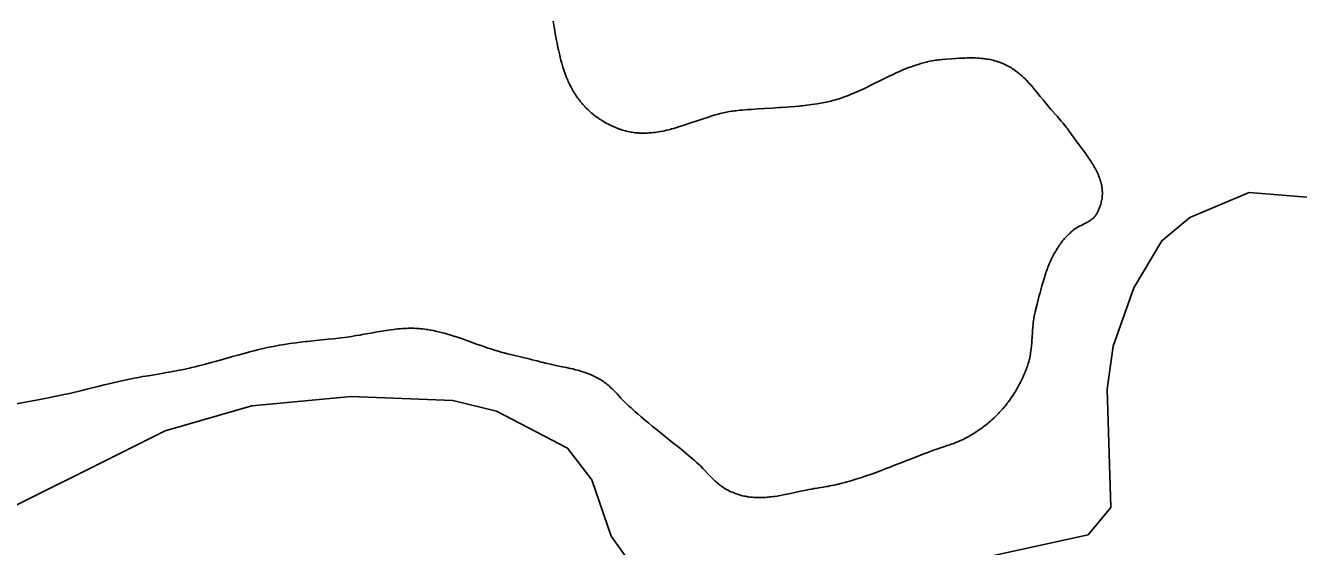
# Model space of a CAD drawing. Extents: x 646142 to 649934, y 5874075 to 5876351.
# Drawn here: x 649408.58 to 649453.41, y 5875554.68 to 5875573.04 of the extents above; entities that cross this region are included whole.
import ezdxf

# ---------------------------------------------------------------- set-up
doc = ezdxf.new("R2010")
doc.units = 0
doc.layers.add('Niveau 63', color=7, linetype='Continuous')

msp = doc.modelspace()

# ---------------------------------------------------------------- linework, layer by layer
at = {"layer": 'Niveau 63'}
for points in [[(649427.162, 5875573.185), (649427.224, 5875572.835), (649427.265, 5875572.61), (649427.283, 5875572.51), (649427.303, 5875572.41), (649427.333, 5875572.261), (649427.349, 5875572.186), (649427.371, 5875572.087), (649427.395, 5875571.988), (649427.413, 5875571.914), (649427.426, 5875571.864), (649427.439, 5875571.815), (649427.466, 5875571.716), (649427.495, 5875571.618), (649427.51, 5875571.569), (649427.533, 5875571.496), (649427.557, 5875571.423), (649427.574, 5875571.375), (649427.601, 5875571.303), (649427.628, 5875571.232), (649427.647, 5875571.185), (649427.677, 5875571.115), (649427.697, 5875571.068), (649427.729, 5875570.999), (649427.75, 5875570.953), (649427.785, 5875570.885), (649427.796, 5875570.863), (649427.808, 5875570.84), (649427.845, 5875570.774), (649427.87, 5875570.729), (649427.883, 5875570.708), (649427.909, 5875570.664), (649427.923, 5875570.642), (649427.95, 5875570.599)], [(649433.371, 5875570.003), (649433.446, 5875570.015), (649433.496, 5875570.023), (649433.546, 5875570.029), (649433.596, 5875570.035), (649433.671, 5875570.043), (649433.747, 5875570.051), (649433.822, 5875570.058), (649433.923, 5875570.067), (649434.024, 5875570.075), (649434.15, 5875570.084), (649434.377, 5875570.1), (649434.604, 5875570.114), (649434.882, 5875570.13), (649435.109, 5875570.144), (649435.21, 5875570.151), (649435.387, 5875570.163), (649435.513, 5875570.172), (649435.689, 5875570.187), (649435.815, 5875570.199), (649435.89, 5875570.207), (649435.941, 5875570.212), (649436.016, 5875570.22), (649436.091, 5875570.229), (649436.192, 5875570.242), (649436.267, 5875570.252), (649436.367, 5875570.266), (649436.467, 5875570.282), (649436.517, 5875570.29), (649436.592, 5875570.303), (649436.667, 5875570.317), (649436.717, 5875570.326), (649436.817, 5875570.346), (649436.892, 5875570.363), (649436.941, 5875570.375), (649437.015, 5875570.394), (649437.064, 5875570.407), (649437.138, 5875570.428), (649437.186, 5875570.443), (649437.235, 5875570.458), (649437.307, 5875570.482), (649437.355, 5875570.498), (649437.403, 5875570.515), (649437.45, 5875570.532), (649437.498, 5875570.55), (649437.569, 5875570.577), (649437.616, 5875570.596), (649437.686, 5875570.625), (649437.757, 5875570.654), (649437.803, 5875570.674), (649437.896, 5875570.715), (649437.989, 5875570.757), (649438.081, 5875570.8), (649438.219, 5875570.866), (649438.333, 5875570.922), (649438.402, 5875570.956), (649438.767, 5875571.138), (649438.904, 5875571.206), (649439.042, 5875571.272), (649439.111, 5875571.305), (649439.226, 5875571.359), (649439.272, 5875571.38), (649439.365, 5875571.422), (649439.458, 5875571.462), (649439.505, 5875571.482), (649439.575, 5875571.511), (649439.623, 5875571.53), (649439.72, 5875571.567), (649439.768, 5875571.585), (649439.866, 5875571.62), (649439.939, 5875571.645), (649440.013, 5875571.668), (649440.111, 5875571.698), (649440.16, 5875571.712), (649440.209, 5875571.725), (649440.259, 5875571.738), (649440.308, 5875571.75), (649440.383, 5875571.768), (649440.432, 5875571.778), (649440.507, 5875571.793), (649440.582, 5875571.806), (649440.632, 5875571.814), (649440.683, 5875571.821), (649440.733, 5875571.827), (649440.784, 5875571.833), (649440.86, 5875571.84), (649441.012, 5875571.851), (649441.19, 5875571.864), (649441.343, 5875571.874), (649441.47, 5875571.882), (649441.546, 5875571.886), (649441.622, 5875571.89), (649441.673, 5875571.892), (649441.749, 5875571.894), (649441.85, 5875571.895), (649441.901, 5875571.895), (649441.951, 5875571.895)], [(649441.951, 5875571.895), (649442.027, 5875571.893), (649442.128, 5875571.888), (649442.178, 5875571.885), (649442.254, 5875571.878), (649442.304, 5875571.873), (649442.354, 5875571.867), (649442.379, 5875571.863), (649442.429, 5875571.856), (649442.479, 5875571.848), (649442.554, 5875571.834), (649442.604, 5875571.823), (649442.654, 5875571.811), (649442.703, 5875571.798), (649442.753, 5875571.784), (649442.778, 5875571.777), (649442.827, 5875571.762), (649442.852, 5875571.753), (649442.901, 5875571.736), (649442.926, 5875571.727), (649442.975, 5875571.707), (649443, 5875571.697), (649443.049, 5875571.676), (649443.073, 5875571.665), (649443.121, 5875571.642), (649443.145, 5875571.63), (649443.168, 5875571.619), (649443.214, 5875571.594), (649443.259, 5875571.568), (649443.281, 5875571.555), (649443.303, 5875571.541), (649443.346, 5875571.514), (649443.388, 5875571.486), (649443.43, 5875571.456), (649443.451, 5875571.442), (649443.491, 5875571.411), (649443.531, 5875571.38), (649443.551, 5875571.364), (649443.59, 5875571.332), (649443.628, 5875571.3), (649443.666, 5875571.266), (649443.703, 5875571.232), (649443.739, 5875571.198), (649443.793, 5875571.145), (649443.828, 5875571.109), (649443.88, 5875571.054), (649443.932, 5875570.999), (649443.982, 5875570.943), (649444.032, 5875570.885), (649444.064, 5875570.847), (649444.129, 5875570.769), (649444.193, 5875570.691), (649444.32, 5875570.533), (649444.415, 5875570.414), (649444.463, 5875570.355), (649444.511, 5875570.296), (649444.559, 5875570.237), (649444.608, 5875570.179), (649444.657, 5875570.122), (649444.691, 5875570.084), (649444.908, 5875569.842), (649445.007, 5875569.73), (649445.056, 5875569.673), (649445.121, 5875569.597), (649445.184, 5875569.519), (649445.23, 5875569.46), (649445.26, 5875569.42), (649445.29, 5875569.38), (649445.305, 5875569.36), (649445.334, 5875569.319), (649445.392, 5875569.234), (649445.408, 5875569.212), (649445.454, 5875569.147), (649445.486, 5875569.104), (649445.55, 5875569.017), (649445.583, 5875568.974), (649445.632, 5875568.91), (649445.699, 5875568.824), (649445.716, 5875568.802), (649445.783, 5875568.709), (649445.867, 5875568.594), (649445.9, 5875568.548), (649445.95, 5875568.479), (649445.998, 5875568.409), (649446.045, 5875568.339), (649446.076, 5875568.293), (649446.122, 5875568.223), (649446.151, 5875568.176), (649446.165, 5875568.152), (649446.193, 5875568.105), (649446.207, 5875568.082), (649446.234, 5875568.035), (649446.26, 5875567.987), (649446.285, 5875567.94), (649446.309, 5875567.892), (649446.332, 5875567.844), (649446.353, 5875567.796)], [(649427.95, 5875570.599), (649427.964, 5875570.578), (649427.993, 5875570.536), (649428.022, 5875570.493), (649428.053, 5875570.452), (649428.084, 5875570.41), (649428.099, 5875570.39), (649428.132, 5875570.349), (649428.148, 5875570.329), (649428.182, 5875570.289), (649428.216, 5875570.249), (649428.252, 5875570.21), (649428.288, 5875570.171), (649428.307, 5875570.152), (649428.344, 5875570.114), (649428.383, 5875570.076), (649428.423, 5875570.039), (649428.443, 5875570.021), (649428.505, 5875569.966), (649428.526, 5875569.948), (649428.569, 5875569.913), (649428.591, 5875569.895), (649428.635, 5875569.861), (649428.658, 5875569.843), (649428.704, 5875569.809), (649428.728, 5875569.793), (649428.776, 5875569.759), (649428.8, 5875569.743), (649428.85, 5875569.711), (649428.875, 5875569.695), (649428.926, 5875569.663), (649428.979, 5875569.632), (649429.032, 5875569.602), (649429.088, 5875569.572), (649429.2, 5875569.514), (649429.227, 5875569.501), (649429.281, 5875569.476), (649429.335, 5875569.452), (649429.362, 5875569.441), (649429.415, 5875569.419), (649429.442, 5875569.409), (649429.495, 5875569.39), (649429.522, 5875569.38), (649429.548, 5875569.372), (649429.601, 5875569.355), (649429.654, 5875569.339), (649429.707, 5875569.325), (649429.733, 5875569.319), (649429.785, 5875569.306), (649429.811, 5875569.301), (649429.864, 5875569.29)], [(649429.864, 5875569.29), (649429.916, 5875569.281), (649429.942, 5875569.276), (649429.994, 5875569.269), (649430.045, 5875569.262), (649430.097, 5875569.257), (649430.148, 5875569.253), (649430.174, 5875569.251), (649430.199, 5875569.249), (649430.225, 5875569.248), (649430.276, 5875569.246), (649430.302, 5875569.246), (649430.353, 5875569.245), (649430.43, 5875569.246), (649430.481, 5875569.248), (649430.532, 5875569.251), (649430.558, 5875569.253), (649430.609, 5875569.257), (649430.634, 5875569.259), (649430.685, 5875569.264), (649430.71, 5875569.267), (649430.76, 5875569.274), (649430.811, 5875569.281), (649430.861, 5875569.289), (649430.936, 5875569.301), (649431.036, 5875569.321), (649431.086, 5875569.331), (649431.16, 5875569.348), (649431.234, 5875569.366), (649431.284, 5875569.379), (649431.333, 5875569.392), (649431.407, 5875569.412), (649431.481, 5875569.433), (649431.579, 5875569.463), (649431.702, 5875569.501), (649431.775, 5875569.525), (649431.873, 5875569.558), (649432.044, 5875569.616), (649432.239, 5875569.683), (649432.41, 5875569.741), (649432.483, 5875569.765), (649432.63, 5875569.813), (649432.752, 5875569.851), (649432.801, 5875569.866), (649432.875, 5875569.887), (649432.974, 5875569.914), (649433.048, 5875569.933), (649433.097, 5875569.945), (649433.172, 5875569.963), (649433.221, 5875569.974), (649433.271, 5875569.984), (649433.321, 5875569.994), (649433.371, 5875570.003)], [(649446.353, 5875567.796), (649446.374, 5875567.748), (649446.393, 5875567.7), (649446.402, 5875567.675), (649446.42, 5875567.627), (649446.428, 5875567.602), (649446.443, 5875567.553), (649446.45, 5875567.529), (649446.463, 5875567.479), (649446.474, 5875567.43), (649446.484, 5875567.38), (649446.492, 5875567.33), (649446.495, 5875567.304), (649446.498, 5875567.279), (649446.503, 5875567.228), (649446.504, 5875567.203), (649446.505, 5875567.177), (649446.506, 5875567.152), (649446.506, 5875567.1), (649446.504, 5875567.049), (649446.502, 5875567.023), (649446.497, 5875566.97), (649446.489, 5875566.918), (649446.48, 5875566.865), (649446.468, 5875566.812), (649446.461, 5875566.785), (649446.446, 5875566.731), (649446.437, 5875566.704), (649446.428, 5875566.677), (649446.418, 5875566.649), (649446.408, 5875566.622), (649446.397, 5875566.595), (649446.385, 5875566.567), (649446.373, 5875566.54), (649446.36, 5875566.512), (649446.346, 5875566.484), (649446.332, 5875566.456), (649446.317, 5875566.428), (649446.302, 5875566.4), (649446.286, 5875566.372), (649446.269, 5875566.343), (649446.252, 5875566.323), (649446.235, 5875566.304), (649446.217, 5875566.286), (649446.199, 5875566.268), (649446.18, 5875566.251), (649446.142, 5875566.22), (649446.122, 5875566.204), (649446.102, 5875566.19), (649446.082, 5875566.176), (649446.061, 5875566.162), (649446.04, 5875566.149), (649446.019, 5875566.136), (649445.976, 5875566.111), (649445.954, 5875566.099), (649445.888, 5875566.065), (649445.754, 5875565.998), (649445.687, 5875565.964), (649445.644, 5875565.939), (649445.622, 5875565.927), (649445.601, 5875565.915), (649445.58, 5875565.901), (649445.559, 5875565.888), (649445.538, 5875565.874), (649445.518, 5875565.86), (649445.498, 5875565.845), (649445.479, 5875565.829), (649445.46, 5875565.813), (649445.439, 5875565.795), (649445.398, 5875565.758), (649445.378, 5875565.74), (649445.339, 5875565.703), (649445.3, 5875565.665), (649445.263, 5875565.627), (649445.227, 5875565.588), (649445.209, 5875565.568), (649445.174, 5875565.529), (649445.141, 5875565.489), (649445.107, 5875565.449), (649445.075, 5875565.408), (649445.06, 5875565.388), (649445.044, 5875565.367), (649445.014, 5875565.326), (649444.984, 5875565.284), (649444.956, 5875565.241), (649444.928, 5875565.199), (649444.887, 5875565.134), (649444.861, 5875565.091), (649444.836, 5875565.047), (649444.811, 5875565.003), (649444.787, 5875564.958), (649444.752, 5875564.891), (649444.719, 5875564.823), (649444.687, 5875564.755), (649444.656, 5875564.686), (649444.637, 5875564.639), (649444.608, 5875564.569)], [(649454.14, 5875566.951), (649451.679, 5875567.151), (649449.59, 5875566.276), (649448.605, 5875565.453), (649447.611, 5875563.798), (649446.882, 5875561.74), (649446.674, 5875560.229), (649446.804, 5875556.059), (649446.002, 5875555.102), (649441.502, 5875554.111)], [(649454.14, 5875566.951), (649451.679, 5875567.151), (649449.59, 5875566.276), (649448.605, 5875565.453), (649447.611, 5875563.798), (649446.882, 5875561.74), (649446.674, 5875560.229), (649446.804, 5875556.059), (649446.002, 5875555.102), (649441.502, 5875554.111)], [(649444.608, 5875564.569), (649444.589, 5875564.522), (649444.571, 5875564.475), (649444.562, 5875564.451), (649444.537, 5875564.38), (649444.52, 5875564.332), (649444.504, 5875564.284), (649444.48, 5875564.212), (649444.464, 5875564.163), (649444.442, 5875564.091), (649444.405, 5875563.968), (649444.378, 5875563.87), (649444.351, 5875563.772), (649444.311, 5875563.623), (649444.285, 5875563.524), (649444.21, 5875563.226), (649444.139, 5875562.954), (649444.122, 5875562.88), (649444.117, 5875562.855), (649444.107, 5875562.806), (649444.094, 5875562.732), (649444.091, 5875562.707), (649444.08, 5875562.632), (649444.074, 5875562.583), (649444.066, 5875562.508), (649444.058, 5875562.433), (649444.054, 5875562.383), (649444.048, 5875562.307), (649444.043, 5875562.232), (649444.032, 5875562.056), (649444.023, 5875561.93), (649444.016, 5875561.83), (649444.011, 5875561.78), (649444.007, 5875561.73), (649443.999, 5875561.655), (649443.99, 5875561.58), (649443.979, 5875561.506), (649443.971, 5875561.456), (649443.963, 5875561.407), (649443.948, 5875561.333), (649443.937, 5875561.283), (649443.931, 5875561.259), (649443.919, 5875561.21), (649443.912, 5875561.186), (649443.898, 5875561.137), (649443.883, 5875561.089), (649443.867, 5875561.04), (649443.849, 5875560.992), (649443.831, 5875560.944), (649443.812, 5875560.896), (649443.783, 5875560.825), (649443.773, 5875560.801), (649443.743, 5875560.731), (649443.712, 5875560.661), (649443.68, 5875560.591), (649443.658, 5875560.546), (649443.625, 5875560.477), (649443.59, 5875560.41), (649443.554, 5875560.343), (649443.517, 5875560.276), (649443.48, 5875560.211), (649443.441, 5875560.146), (649443.415, 5875560.103), (649443.388, 5875560.06), (649443.36, 5875560.018), (649443.318, 5875559.955), (649443.276, 5875559.893), (649443.231, 5875559.831), (649443.186, 5875559.77), (649443.156, 5875559.73), (649443.124, 5875559.69), (649443.077, 5875559.631), (649443.044, 5875559.592), (649442.995, 5875559.534), (649442.944, 5875559.476), (649442.909, 5875559.438), (649442.874, 5875559.401), (649442.839, 5875559.364), (649442.785, 5875559.309), (649442.73, 5875559.254), (649442.693, 5875559.219), (649442.618, 5875559.15), (649442.561, 5875559.1), (649442.523, 5875559.067), (649442.484, 5875559.034), (649442.426, 5875558.986), (649442.386, 5875558.954), (649442.347, 5875558.923), (649442.286, 5875558.878), (649442.225, 5875558.833), (649442.184, 5875558.804), (649442.163, 5875558.79), (649442.101, 5875558.747), (649442.059, 5875558.72), (649442.017, 5875558.693), (649441.953, 5875558.653), (649441.888, 5875558.614)], [(649420.96, 5875562.244), (649420.811, 5875562.217), (649420.588, 5875562.175), (649420.439, 5875562.148), (649420.364, 5875562.134), (649420.24, 5875562.113), (649420.166, 5875562.101), (649420.066, 5875562.085), (649419.991, 5875562.074), (649419.916, 5875562.063), (649419.817, 5875562.05), (649419.692, 5875562.036), (649419.617, 5875562.027), (649419.417, 5875562.005), (649419.242, 5875561.987), (649418.791, 5875561.941), (649418.616, 5875561.923), (649418.516, 5875561.912), (649418.441, 5875561.904), (649418.266, 5875561.883), (649418.117, 5875561.865), (649417.992, 5875561.848), (649417.892, 5875561.834), (649417.768, 5875561.815), (649417.693, 5875561.804), (649417.618, 5875561.791), (649417.519, 5875561.774), (649417.469, 5875561.765), (649417.369, 5875561.746), (649417.245, 5875561.721), (649417.097, 5875561.69), (649417.047, 5875561.679), (649416.998, 5875561.668), (649416.85, 5875561.633), (649416.752, 5875561.609), (649416.629, 5875561.579), (649416.482, 5875561.541), (649416.36, 5875561.509), (649416.286, 5875561.489), (649416.067, 5875561.43), (649415.872, 5875561.375), (649415.434, 5875561.252), (649415.263, 5875561.205), (649415.117, 5875561.164), (649414.921, 5875561.112), (649414.823, 5875561.086), (649414.676, 5875561.048), (649414.554, 5875561.018), (649414.431, 5875560.988), (649414.357, 5875560.971), (649414.209, 5875560.937), (649414.085, 5875560.911), (649414.011, 5875560.896), (649413.886, 5875560.871), (649413.812, 5875560.857), (649413.712, 5875560.839), (649413.612, 5875560.821), (649413.487, 5875560.799), (649413.261, 5875560.761), (649412.91, 5875560.703), (649412.71, 5875560.668), (649412.56, 5875560.641), (649412.51, 5875560.632), (649412.41, 5875560.613), (649412.311, 5875560.593), (649412.188, 5875560.568), (649412.04, 5875560.536), (649411.966, 5875560.52), (649411.868, 5875560.498), (649411.721, 5875560.464), (649411.574, 5875560.429), (649411.354, 5875560.376), (649411.183, 5875560.334), (649410.743, 5875560.226), (649410.572, 5875560.184), (649410.425, 5875560.149), (649410.278, 5875560.114), (649410.131, 5875560.08), (649409.934, 5875560.037), (649409.737, 5875559.994), (649409.588, 5875559.964), (649409.39, 5875559.924), (649409.267, 5875559.9), (649409.093, 5875559.866), (649408.2, 5875559.697)], [(649428.933, 5875560.497), (649428.89, 5875560.525), (649428.868, 5875560.54), (649428.846, 5875560.553), (649428.802, 5875560.58), (649428.757, 5875560.606), (649428.712, 5875560.631), (649428.667, 5875560.654), (649428.621, 5875560.677), (649428.575, 5875560.699), (649428.529, 5875560.72), (649428.483, 5875560.74), (649428.436, 5875560.759), (649428.389, 5875560.777), (649428.342, 5875560.795), (649428.294, 5875560.812), (649428.247, 5875560.828), (649428.199, 5875560.844), (649428.127, 5875560.866), (649428.078, 5875560.88), (649428.005, 5875560.901), (649427.957, 5875560.914), (649427.859, 5875560.938), (649427.76, 5875560.961), (649427.637, 5875560.989), (649427.488, 5875561.02), (649427.265, 5875561.065), (649427.116, 5875561.096), (649426.967, 5875561.128), (649426.893, 5875561.145), (649426.82, 5875561.162), (649426.746, 5875561.181), (649426.601, 5875561.22), (649426.528, 5875561.239), (649426.431, 5875561.264), (649426.358, 5875561.282), (649426.261, 5875561.306), (649426.115, 5875561.341), (649425.726, 5875561.435), (649425.556, 5875561.477), (649425.435, 5875561.507), (649425.386, 5875561.52), (649425.337, 5875561.534), (649425.264, 5875561.554), (649425.191, 5875561.576), (649425.143, 5875561.59), (649425.07, 5875561.613), (649424.974, 5875561.644), (649424.878, 5875561.676), (649424.782, 5875561.709), (649424.662, 5875561.75), (649424.471, 5875561.818), (649424.161, 5875561.93), (649424.089, 5875561.956), (649423.97, 5875561.998), (649423.802, 5875562.056), (649423.754, 5875562.071), (649423.633, 5875562.11), (649423.561, 5875562.133), (649423.488, 5875562.155), (649423.415, 5875562.176), (649423.342, 5875562.197), (649423.269, 5875562.216), (649423.22, 5875562.229), (649423.171, 5875562.241), (649423.122, 5875562.253), (649423.072, 5875562.264), (649423.023, 5875562.275), (649422.948, 5875562.291), (649422.849, 5875562.309), (649422.798, 5875562.318), (649422.748, 5875562.326), (649422.698, 5875562.333), (649422.647, 5875562.34), (649422.571, 5875562.349), (649422.494, 5875562.357), (649422.443, 5875562.361), (649422.366, 5875562.366), (649422.314, 5875562.369), (649422.263, 5875562.371), (649422.187, 5875562.372), (649422.136, 5875562.372), (649422.06, 5875562.372), (649421.984, 5875562.369), (649421.934, 5875562.367), (649421.858, 5875562.363), (649421.783, 5875562.358), (649421.733, 5875562.353), (649421.682, 5875562.349), (649421.607, 5875562.341), (649421.557, 5875562.335), (649421.457, 5875562.323), (649421.357, 5875562.309), (649421.283, 5875562.298), (649421.208, 5875562.286), (649421.059, 5875562.261), (649420.96, 5875562.244)], [(649434.696, 5875556.42), (649434.646, 5875556.416), (649434.595, 5875556.413), (649434.519, 5875556.41), (649434.469, 5875556.409), (649434.418, 5875556.409), (649434.367, 5875556.409), (649434.342, 5875556.41), (649434.291, 5875556.412), (649434.241, 5875556.415), (649434.19, 5875556.418), (649434.164, 5875556.421), (649434.114, 5875556.426), (649434.088, 5875556.429), (649434.038, 5875556.436), (649434.012, 5875556.44), (649433.987, 5875556.444), (649433.936, 5875556.453), (649433.885, 5875556.464), (649433.835, 5875556.476), (649433.784, 5875556.488), (649433.733, 5875556.502), (649433.682, 5875556.518), (649433.656, 5875556.526), (649433.606, 5875556.544), (649433.555, 5875556.563), (649433.529, 5875556.573), (649433.478, 5875556.594), (649433.427, 5875556.616), (649433.402, 5875556.628), (649433.376, 5875556.64), (649433.325, 5875556.666), (649433.299, 5875556.679), (649433.274, 5875556.693), (649433.251, 5875556.706), (649433.229, 5875556.718), (649433.208, 5875556.732), (649433.186, 5875556.745), (649433.165, 5875556.759), (649433.144, 5875556.773), (649433.123, 5875556.787), (649433.102, 5875556.801), (649433.082, 5875556.816), (649433.042, 5875556.846), (649433.022, 5875556.861), (649432.983, 5875556.893), (649432.945, 5875556.925), (649432.907, 5875556.958), (649432.87, 5875556.991), (649432.852, 5875557.008), (649432.816, 5875557.042), (649432.78, 5875557.077), (649432.709, 5875557.148), (649432.657, 5875557.202), (649432.468, 5875557.402), (649432.433, 5875557.438), (649432.363, 5875557.51), (649432.327, 5875557.545), (649432.273, 5875557.597), (649432.255, 5875557.614), (649432.218, 5875557.647), (649432.143, 5875557.714), (649432.066, 5875557.78), (649431.932, 5875557.894), (649431.835, 5875557.975), (649431.757, 5875558.04), (649431.601, 5875558.168), (649431.385, 5875558.342), (649430.99, 5875558.657), (649430.793, 5875558.815), (649430.656, 5875558.926), (649430.519, 5875559.038), (649430.442, 5875559.103), (649430.345, 5875559.184), (649430.268, 5875559.249), (649430.153, 5875559.347), (649430.058, 5875559.431), (649430.002, 5875559.481), (649429.908, 5875559.566), (649429.833, 5875559.634), (649429.76, 5875559.703), (649429.724, 5875559.738), (649429.689, 5875559.773), (649429.655, 5875559.808), (649429.62, 5875559.844), (649429.552, 5875559.916), (649429.417, 5875560.062), (649429.349, 5875560.134), (649429.314, 5875560.17), (649429.244, 5875560.24), (649429.19, 5875560.292), (649429.134, 5875560.341), (649429.097, 5875560.374), (649429.058, 5875560.405), (649429.018, 5875560.436), (649428.977, 5875560.466), (649428.933, 5875560.497)], [(649430.323, 5875553.486), (649429.206, 5875555.051), (649428.531, 5875557.03), (649427.666, 5875558.15), (649425.172, 5875559.458), (649423.637, 5875559.824), (649420.051, 5875559.968), (649416.559, 5875559.642), (649413.5, 5875558.755), (649406.253, 5875555.145)], [(649430.323, 5875553.486), (649429.206, 5875555.051), (649428.531, 5875557.03), (649427.666, 5875558.15), (649425.172, 5875559.458), (649423.637, 5875559.824), (649420.051, 5875559.968), (649416.559, 5875559.642), (649413.5, 5875558.755), (649406.253, 5875555.145)], [(649441.888, 5875558.614), (649441.844, 5875558.588), (649441.756, 5875558.539), (649441.666, 5875558.492), (649441.575, 5875558.447), (649441.506, 5875558.414), (649441.46, 5875558.393), (649441.414, 5875558.373), (649441.368, 5875558.355), (649441.345, 5875558.345), (649441.275, 5875558.319), (649441.228, 5875558.302), (649441.181, 5875558.286), (649441.134, 5875558.27), (649441.039, 5875558.239), (649440.92, 5875558.201), (649440.802, 5875558.162), (649440.707, 5875558.129), (649440.635, 5875558.103), (649440.564, 5875558.078), (649440.444, 5875558.034), (649440.325, 5875557.99), (649440.183, 5875557.936), (649440.017, 5875557.872), (649439.804, 5875557.788), (649439.355, 5875557.611), (649439.189, 5875557.546), (649439, 5875557.472), (649438.858, 5875557.417), (649438.692, 5875557.354), (649438.597, 5875557.319), (649438.501, 5875557.284), (649438.406, 5875557.25), (649438.262, 5875557.199), (649438.118, 5875557.15), (649437.998, 5875557.11), (649437.901, 5875557.079), (649437.828, 5875557.056), (649437.755, 5875557.034), (649437.681, 5875557.012), (649437.607, 5875556.991), (649437.509, 5875556.963), (649437.435, 5875556.943), (649437.336, 5875556.917), (649437.212, 5875556.886), (649437.138, 5875556.869), (649437.063, 5875556.852), (649436.964, 5875556.83), (649436.914, 5875556.82), (649436.839, 5875556.805), (649436.789, 5875556.796), (649436.689, 5875556.778), (649436.589, 5875556.761), (649436.395, 5875556.732), (649436.345, 5875556.724), (649436.27, 5875556.711), (649436.17, 5875556.693), (649436.07, 5875556.673), (649435.946, 5875556.647), (649435.871, 5875556.631), (649435.523, 5875556.555), (649435.399, 5875556.529), (649435.274, 5875556.504), (649435.174, 5875556.485), (649435.099, 5875556.472), (649435.049, 5875556.464), (649434.974, 5875556.452), (649434.924, 5875556.445), (649434.848, 5875556.435), (649434.797, 5875556.43), (649434.747, 5875556.424), (649434.696, 5875556.42)]]:
    msp.add_lwpolyline(points, dxfattribs=at)

doc.saveas('drawing.dxf')
